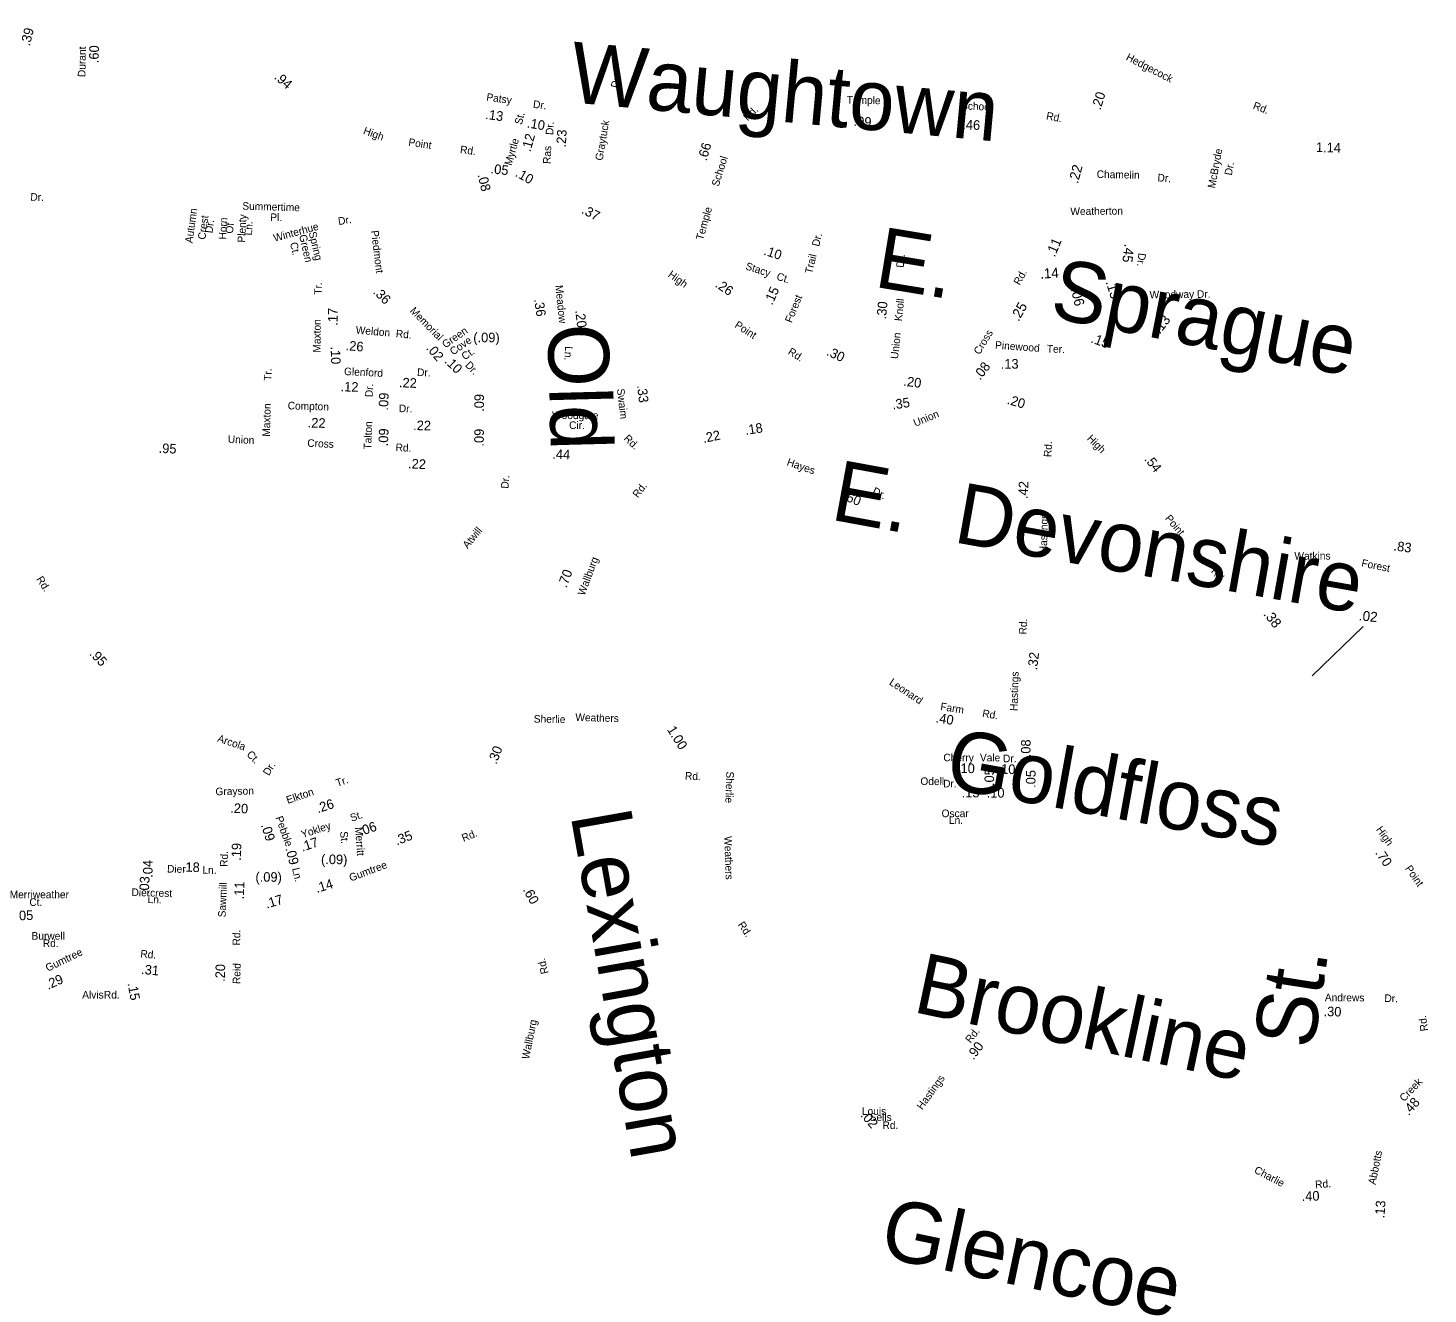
# Model space of a CAD drawing. Extents: x 1553981 to 1780076, y 812965 to 996873.
# Drawn here: x 1636650 to 1638839, y 844510 to 846490 of the extents above; entities that cross this region are included whole.
import ezdxf

# ---------------------------------------------------------------- set-up
doc = ezdxf.new("R2010")
doc.units = 0
for name, color, linetype in [('Exist Road Non-System Type 51 Label', 7, 'Continuous'), ('Exist Road Secondary Mileage Hundredths English Label', 7, 'Continuous'), ('Map Preparation Border Antique Large Shape', 7, 'Continuous')]:
    doc.layers.add(name, color=color, linetype=linetype)

msp = doc.modelspace()

# ---------------------------------------------------------------- linework, layer by layer
at = {"layer": 'Exist Road Secondary Mileage Hundredths English Label'}
msp.add_line((1638657.7, 845477.4), (1638737.6, 845554.4), dxfattribs=at)

# ---------------------------------------------------------------- texts
at = {"layer": 'Exist Road Non-System Type 51 Label'}
for s, height, rotation, p in [('Dr.', 11.88, 76.3154, (1637572.2, 846395.6)), ('Graytuck', 11.87, 80.3116, (1637548.2, 846282.4)), ('McBryde', 11.88, 79.2962, (1638505.7, 846239.1)), ('Chamelin', 11.88, 358.8759, (1638320.7, 846256)), ('Dr.', 11.88, 79.2962, (1638531.9, 846259.2)), ('Dr.', 11.88, 355.7859, (1638415.5, 846250.7)), ('Autumn', 11.88, 82.2709, (1636907.1, 846153.5)), ('Summertime', 11.88, 358.3501, (1636984.9, 846206.4)), ('Crest', 11.88, 82.2709, (1636927.1, 846158.9)), ('Dr.', 11.88, 82.2709, (1636938.2, 846169)), ('Horn', 11.87, 87.0583, (1636959.7, 846159.4)), ('Of', 11.87, 87.0583, (1636970.6, 846168.7)), ('Plenty', 11.87, 87.0583, (1636989.3, 846154.6)), ('Ln.', 11.87, 87.0583, (1637000.1, 846165.8)), ('Pl.', 11.88, 359.8243, (1637028.8, 846188.5)), ('Winterhue', 11.88, 15.2864, (1637035.5, 846156)), ('Dr.', 11.88, 8.945, (1637135.7, 846182.2)), ('Green', 11.87, 283.0652, (1637073.7, 846166)), ('Spring', 11.87, 283.0652, (1637088.8, 846170.6)), ('E.', 95, 350.6334, (1637971.2, 846086)), ('Ct.', 11.87, 283.0652, (1637059.4, 846153.9)), ('Sprague', 95, 348.8802, (1638245.3, 846038.3)), ('Old', 95, 271.5299, (1637462.2, 846026.8)), ('Tr.', 11.88, 88.776, (1637030.5, 845938.6)), ('Maxton', 11.88, 88.3736, (1637028.1, 845851.1)), ('Woodgate', 11.88, 359.8799, (1637469.3, 845878.8)), ('Cir.', 11.88, 359.8799, (1637495.9, 845863.3)), ('Hayes', 11.87, 341.1763, (1637835.4, 845806.7)), ('E.', 95, 349.6018, (1637902.9, 845721.9)), ('Dr.', 11.88, 85.333, (1637400.9, 845769.6)), ('Dr.', 11.88, 333.6309, (1637969, 845762.3)), ('Devonshire', 95, 349.9334, (1638094.9, 845686.6)), ('Atwill', 11.87, 50.3285, (1637337.3, 845675.3)), ('Goldfloss', 95, 349.7636, (1638081.3, 845302.6)), ('Arcola', 11.87, 341.3334, (1636945.2, 845374.7)), ('Ct.', 11.87, 314.6898, (1636990.9, 845353.3)), ('Lexington', 95, 280.0745, (1637498, 845259.6)), ('Brookline', 95, 348.0708, (1638031.3, 844952)), ('St.', 95, 81.1978, (1638659.4, 844891.8)), ('Glencoe', 95, 348.144, (1637978.6, 844569.4))]:
    msp.add_text(s, height=height, rotation=rotation, dxfattribs=at).set_placement(p)
at = {"layer": 'Exist Road Secondary Mileage Hundredths English Label'}
for s, height, rotation, p in [('.39', 15, 76.0642, (1636652.6, 846461.5)), ('.60', 15, 88.7406, (1636760.3, 846435.3)), ('.94', 15, 318.7241, (1637033.9, 846412.1)), ('.20', 15, 72.8939, (1638326.6, 846361.2)), ('.13', 15, 352.189, (1637364.3, 846348.4)), ('.10', 15, 350.6255, (1637429.3, 846334.9)), ('.09', 15, 356.4648, (1637940.3, 846337.4)), ('.46', 15, 357.4247, (1638110.4, 846332.2)), ('.12', 15, 74.3085, (1637435.4, 846295.9)), ('.23', 15, 86.7612, (1637490.7, 846303.4)), ('1.14', 15, 358.7542, (1638663.4, 846296.5)), ('.66', 15, 73.6764, (1637710.8, 846281.7)), ('.05', 15, 353.531, (1637372.6, 846263.3)), ('.22', 15.62, 74.8444, (1638291.3, 846246.2)), ('.08', 15, 283.672, (1637352.7, 846260.8)), ('.10', 15, 330.539, (1637410.5, 846259.3)), ('.37', 15, 332.459, (1637514.2, 846201.3)), ('.11', 15.62, 67.1094, (1638255.1, 846131.2)), ('.10', 15, 342.2039, (1637799, 846136.1)), ('.45', 15.62, 262.8487, (1638364.4, 846153.3)), ('.14', 15.62, 3.2397, (1638232.8, 846098.4)), ('.26', 15, 325.9625, (1637723, 846086.4)), ('.36', 15, 315.3233, (1637188.4, 846076.5)), ('.15', 15, 65.7303, (1637813.5, 846056.1)), ('.06', 15.62, 283.5359, (1638280.2, 846082.4)), ('.13', 15.62, 287.9279, (1638334.6, 846093.2)), ('.17', 15, 89.3489, (1637133.8, 846024.7)), ('.36', 15, 278.6852, (1637441, 846065.9)), ('.30', 15, 84.9856, (1637991.4, 846034.4)), ('.25', 15.62, 60.3999, (1638198.6, 846030.5)), ('.20', 15, 276.6551, (1637505.5, 846048.6)), ('.13', 15.62, 51.9811, (1638419.3, 846010.9)), ('(.09)', 15, 359.879, (1637346.1, 845999)), ('.15', 15.62, 339.444, (1638310.3, 845999.1)), ('.10', 15, 271.7343, (1637123.1, 845992.2)), ('.26', 15, 355.0131, (1637146.1, 845986.7)), ('.02', 15, 310.6864, (1637271.6, 845989.1)), ('.30', 15, 335.2069, (1637897.1, 845979.3)), ('.10', 15, 315.3175, (1637300.1, 845968.2)), ('.08', 15, 52.8907, (1638138.6, 845938.7)), ('.13', 15, 0.3475, (1638170.8, 845957.5)), ('.22', 15, 357.7285, (1637229.7, 845928.6)), ('.20', 15, 352.5669, (1638017.9, 845931.1)), ('.12', 15, 358.0064, (1637138.5, 845922.3)), ('.09', 15, 87.5971, (1637212.8, 845892)), ('.33', 15, 276.6443, (1637602.2, 845931.3)), ('.09', 15, 89.659, (1637362.7, 845890.1)), ('.35', 15, 8.3011, (1638002, 845893.8)), ('.20', 15, 343.4483, (1638179.6, 845902.9)), ('.22', 15, 358.2489, (1637087.1, 845865.8)), ('.22', 15, 358.4529, (1637251.9, 845861.7)), ('.09', 15, 87.6303, (1637212.6, 845836)), ('.09', 15, 89.2003, (1637362.4, 845835.7)), ('.22', 15, 11.5855, (1637706.2, 845841.4)), ('.18', 15, 8.9435, (1637772.1, 845853.9)), ('.95', 15, 357.1272, (1636853.9, 845826.1)), ('.44', 15, 357.4798, (1637469.4, 845816.8)), ('.22', 15, 357.2918, (1637243.9, 845801.9)), ('.54', 15, 308.2944, (1638394.5, 845815.7)), ('.42', 15, 87.1015, (1638212.8, 845753.5)), ('.60', 15, 338.5759, (1637922.8, 845752.8)), ('.83', 15, 352.2827, (1638784.2, 845673.5)), ('.70', 15, 69.2507, (1637491.7, 845614)), ('.38', 15.62, 308.4365, (1638580.7, 845573.2)), ('.02', 15.62, 353.8851, (1638730.1, 845564.2)), ('.95', 15, 313.9032, (1636745.1, 845510.8)), ('.32', 15, 82.9161, (1638227.4, 845485.7)), ('.40', 15, 350.9152, (1638068.3, 845404.7)), ('1.00', 15, 301.8289, (1637648.5, 845393.3)), ('.08', 15, 89.7287, (1638217.3, 845349.9)), ('.30', 15, 69.2817, (1637382.3, 845337.9)), ('.10', 15, 359.7285, (1638102.3, 845325.2)), ('.05', 15, 89.4387, (1638160.2, 845304.8)), ('.10', 15, 358.8221, (1638165.6, 845324.2)), ('.05', 15, 88.9724, (1638224.9, 845301.9)), ('.26', 15, 18.057, (1637103.3, 845262.3)), ('.15', 15, 359.9823, (1638109.7, 845287.2)), ('.10', 15, 359.8058, (1638148.8, 845286.8)), ('.20', 15, 356.9619, (1636965.9, 845263.3)), ('.09', 15, 286.9838, (1637014.2, 845243.9)), ('.06', 15, 19.1722, (1637170.2, 845226.5)), ('.17', 15, 18.196, (1637078.9, 845202.2)), ('.35', 15, 21.1682, (1637226.6, 845211.9)), ('.19', 15, 88.3879, (1636982.8, 845187.8)), ('.09', 15, 284.6881, (1637052.3, 845207.2)), ('(.09)', 15, 359.4366, (1637108, 845182.9)), ('.70', 15, 304.2132, (1638755.5, 845200.3)), ('.04', 15, 90.1917, (1636844.8, 845161.4)), ('.18', 15, 358.2839, (1636890.4, 845171.1)), ('.03', 15, 87.2794, (1636838.8, 845135.6)), ('.11', 15, 87.9385, (1636987.3, 845127.4)), ('(.09)', 15, 359.4366, (1637005.5, 845155.4)), ('.14', 15, 16.6444, (1637101.6, 845137.7)), ('.17', 15, 16.8152, (1637023.3, 845113.2)), ('.60', 15, 298.9878, (1637423.1, 845142.7)), ('.05', 15, 2.1471, (1636630.6, 845094.6)), ('.31', 15, 355.0775, (1636826.4, 845011)), ('.20', 15, 88.5158, (1636957.6, 844998.4)), ('.29', 15, 24.2781, (1636681.3, 844986.1)), ('.15', 15, 280.2608, (1636805.6, 844996.1)), ('.30', 15, 358.6251, (1638675.3, 844945)), ('.90', 15, 52.7027, (1638128.1, 844875.6)), ('.48', 15, 48.0263, (1638808.4, 844788.7)), ('.02', 15, 310.7942, (1637950.7, 844789.3)), ('.40', 15, 1.4534, (1638641.4, 844655.9)), ('.13', 15, 85.9547, (1638770.5, 844628.4))]:
    msp.add_text(s, height=height, rotation=rotation, dxfattribs=at).set_placement(p)
at = {"layer": 'Map Preparation Border Antique Large Shape'}
for s, height, rotation, p in [('Waughtown', 95, 354.7345, (1637494.7, 846374.5)), ('Durant', 11.88, 88.7406, (1636739.6, 846413.6)), ('Hedgecock', 11.88, 332.6162, (1638365.5, 846441.1)), ('Patsy', 11.87, 352.189, (1637366.1, 846376.9)), ('Dr.', 11.87, 352.758, (1637439, 846365.7)), ('Temple', 11.87, 358.6539, (1637929.9, 846372.4)), ('St.', 11.88, 75.125, (1637421.9, 846338.3)), ('Rd.', 11.88, 44.9292, (1637775.2, 846344.1)), ('School', 11.87, 357.359, (1638108.5, 846363.2)), ('Rd.', 11.88, 349.0196, (1638241.1, 846347.7)), ('Rd.', 11.88, 339.5011, (1638564.1, 846364.4)), ('High', 11.88, 340.1565, (1637173.1, 846325.1)), ('Dr.', 11.87, 86.7612, (1637471, 846322.8)), ('Point', 11.87, 351.5962, (1637244.1, 846306.4)), ('Myrtle', 11.88, 74.0686, (1637405.9, 846274.4)), ('Rd.', 11.88, 352.4085, (1637324.9, 846294.9)), ('Ras', 11.88, 87.5787, (1637466.9, 846277.6)), ('School', 11.87, 72.7682, (1637729.7, 846241.6)), ('Dr.', 11.88, 358.4124, (1636653.5, 846220.4)), ('Temple', 11.88, 74.0632, (1637705.2, 846157.7)), ('Weatherton', 11.88, 0.7435, (1638279.7, 846197.7)), ('Piedmont', 11.88, 276.9295, (1637186.2, 846173.2)), ('Dr.', 11.87, 76.447, (1637886.7, 846147.9)), ('Trail', 11.87, 76.447, (1637875.8, 846105.3)), ('Dr.', 11.88, 262.7094, (1638386.2, 846139.1)), ('Stacy', 11.88, 342.2039, (1637770.8, 846113.2)), ('Dr.', 11.88, 84.0059, (1638018.9, 846115)), ('High', 11.88, 324.2971, (1637649.5, 846102.4)), ('Ct.', 11.88, 342.2039, (1637819.3, 846097.1)), ('Rd.', 11.87, 60.9884, (1638200.3, 846087.3)), ('Tr.', 11.88, 89.0129, (1637109.2, 846073.3)), ('Meadow', 11.87, 275.663, (1637474.4, 846087.8)), ('Forest', 11.87, 68.0789, (1637843.9, 846028.4)), ('Woodway Dr.', 11.875, 0.7435, (1638403.5, 846067.4)), ('Memorial', 11.88, 314.4351, (1637246.2, 846047.2)), ('Knoll', 11.88, 84.0059, (1638016.2, 846031.5)), ('Maxton', 11.88, 89.6438, (1637107.3, 845982.8)), ('Point', 11.88, 327.0217, (1637753.7, 846023.1)), ('Weldon', 11.87, 355.0132, (1637162, 846012.5)), ('Rd.', 11.88, 354.9281, (1637224.6, 846006.8)), ('Green', 11.88, 34.7745, (1637302.4, 845989.1)), ('Cove', 11.88, 34.7745, (1637314.5, 845978.1)), ('Union', 11.87, 83.6184, (1638010.1, 845972.3)), ('Cross', 11.88, 58.7887, (1638137.7, 845978.6)), ('Ct.', 11.88, 34.7745, (1637332.8, 845970.4)), ('Ln.', 11.88, 266.7303, (1637489.8, 845993)), ('Rd.', 11.87, 327.8488, (1637837, 845981.2)), ('Pinewood', 11.88, 355.7304, (1638161.6, 845989)), ('Ter.', 11.88, 357.5032, (1638242.6, 845983.1)), ('Dr.', 11.88, 313.5106, (1637332.5, 845962.4)), ('Glenford', 11.88, 357.2223, (1637143.8, 845947.7)), ('Dr.', 11.88, 357.7285, (1637258, 845946.2)), ('Dr.', 11.88, 87.5971, (1637188.8, 845912.9)), ('Swaim', 11.88, 276.4611, (1637570.7, 845925.8)), ('Compton', 11.88, 358.2489, (1637055.8, 845894.1)), ('Dr.', 11.87, 358.4529, (1637229.6, 845889.7)), ('Talton', 11.88, 87.6303, (1637186.4, 845831)), ('Union', 11.87, 22.768, (1638037.2, 845866.6)), ('Union', 11.88, 357.194, (1636962.1, 845841.7)), ('Rd.', 11.88, 316.2205, (1637580.5, 845847.3)), ('High', 11.88, 314.6525, (1638304.7, 845847.5)), ('Cross', 11.88, 357.3677, (1637086.4, 845835.6)), ('Rd.', 11.88, 357.2918, (1637224.4, 845828.8)), ('Rd.', 11.87, 87.2822, (1638249.8, 845819.1)), ('Rd.', 11.88, 51.5539, (1637603.3, 845754.7)), ('Hastings', 11.87, 88.5362, (1638242.9, 845668.8)), ('Point', 11.88, 309.7196, (1638427, 845723.2)), ('Wallburg', 11.88, 69.5778, (1637520, 845601.8)), ('Watkins', 11.88, 0.3487, (1638629.9, 845658.8)), ('Forest', 11.88, 348.708, (1638733.9, 845648.3)), ('Rd.', 11.88, 302.3903, (1636662.5, 845628.5)), ('Rd.', 11.88, 309.847, (1638498.7, 845640.3)), ('Rd.', 11.87, 87.2822, (1638210.9, 845541.7)), ('Hastings', 11.87, 88.5362, (1638197.1, 845422.1)), ('Leonard', 11.88, 326.4157, (1637995.4, 845464.4)), ('Sherlie', 11.88, 359.0641, (1637440.6, 845404.1)), ('Weathers', 11.87, 358.4269, (1637505.6, 845406.7)), ('Farm', 11.87, 350.9153, (1638075.7, 845423.8)), ('Rd.', 11.87, 350.8197, (1638141.3, 845413.1)), ('Cherry', 11.88, 359.7285, (1638081, 845343.6)), ('Vale', 11.88, 359.7356, (1638138.2, 845343.5)), ('Dr.', 11.88, 0.6081, (1638174.3, 845342)), ('Dr.', 11.88, 58.7949, (1637026.5, 845320.1)), ('Rd.', 11.87, 357.4324, (1637676.9, 845315.1)), ('Sherlie', 11.88, 267.8889, (1637741.9, 845327.9)), ('Tr.', 11.88, 19.0289, (1637133.6, 845303.6)), ('Odell', 11.88, 359.7232, (1638045.1, 845306.5)), ('Dr.', 11.88, 359.7785, (1638080.6, 845302.8)), ('Grayson', 11.88, 1.4189, (1636943.2, 845290.3)), ('Elkton', 11.87, 19.0283, (1637056.1, 845276.9)), ('St.', 11.87, 19.1722, (1637156, 845248.9)), ('Pebble', 11.88, 289.8696, (1637036.6, 845255.4)), ('Yokley', 11.88, 18.196, (1637079.2, 845223.3)), ('Merritt', 11.88, 273.9955, (1637161.3, 845240.3)), ('High', 11.88, 305.2793, (1638757, 845236.9)), ('St.', 11.88, 275.3079, (1637137.8, 845233.5)), ('Rd.', 11.88, 21.6183, (1637330.8, 845217.5)), ('Weathers', 11.88, 272.0205, (1637738.4, 845226.3)), ('Rd.', 11.88, 88.3879, (1636961.9, 845178.3)), ('Dier', 11.88, 358.2839, (1636867.2, 845169.7)), ('Ln.', 11.88, 358.2839, (1636922.5, 845168)), ('Ln.', 11.87, 283.2779, (1637062.7, 845175.7)), ('Gumtree', 11.88, 20.579, (1637154.7, 845155.4)), ('Point', 11.88, 304.8765, (1638802.4, 845175.9)), ('Sawmill', 11.87, 87.825, (1636958.9, 845099.3)), ('Diercrest', 11.88, 358.2839, (1636811.6, 845133)), ('Ln.', 11.88, 358.2839, (1636836.8, 845121.9)), ('Rd.', 11.88, 304.5302, (1637759.1, 845087.9)), ('Rd.', 11.88, 89.1605, (1636981.6, 845055.4)), ('Gumtree', 11.88, 25.8355, (1636680.9, 845014.3)), ('Rd.', 11.88, 355.0775, (1636825.3, 845036.9)), ('Reid', 11.88, 88.5158, (1636981.7, 844995.1)), ('Rd.', 11.87, 104.1693, (1637463.8, 845012.5)), ('Andrews', 11.88, 359.7642, (1638677.4, 844968.3)), ('Dr.', 11.88, 358.2302, (1638770.4, 844967.3)), ('Wallburg', 11.88, 78.6748, (1637433.3, 844876.9)), ('Rd.', 11.88, 98.0356, (1638838.9, 844922.3)), ('Rd.', 11.88, 51.6476, (1638123.5, 844901.9)), ('Hastings', 11.88, 54.3437, (1638048, 844797.6)), ('Creek', 11.88, 46.5074, (1638801.4, 844810.4)), ('Abbotts', 11.88, 78.5881, (1638756.6, 844680.8)), ('Charlie', 11.87, 332.2605, (1638565.9, 844700.7)), ('Rd.', 11.88, 4.1806, (1638662.7, 844675.7))]:
    msp.add_text(s, height=height, rotation=rotation, dxfattribs=at).set_placement(p)
for s, height, p in [('Oscar', 11.88, (1638078.3, 845256.2)), ('Ln.', 11.88, (1638089.7, 845245.5)), ('Merriweather', 11.875, (1636621.3, 845129.4)), ('Ct.', 11.88, (1636652.1, 845117.4)), ('Burwell', 11.88, (1636655.5, 845064.6)), ('Rd.', 11.88, (1636673.1, 845053.1)), ('Alvis', 11.88, (1636734.7, 844972.5)), ('Rd.', 11.88, (1636768.6, 844972.5)), ('Louis', 11.88, (1637953.7, 844790.5)), ('Sells', 11.88, (1637965.9, 844781)), ('Rd.', 11.88, (1637985.9, 844768.5))]:
    msp.add_text(s, height=height, dxfattribs=at).set_placement(p)

doc.saveas('drawing.dxf')
